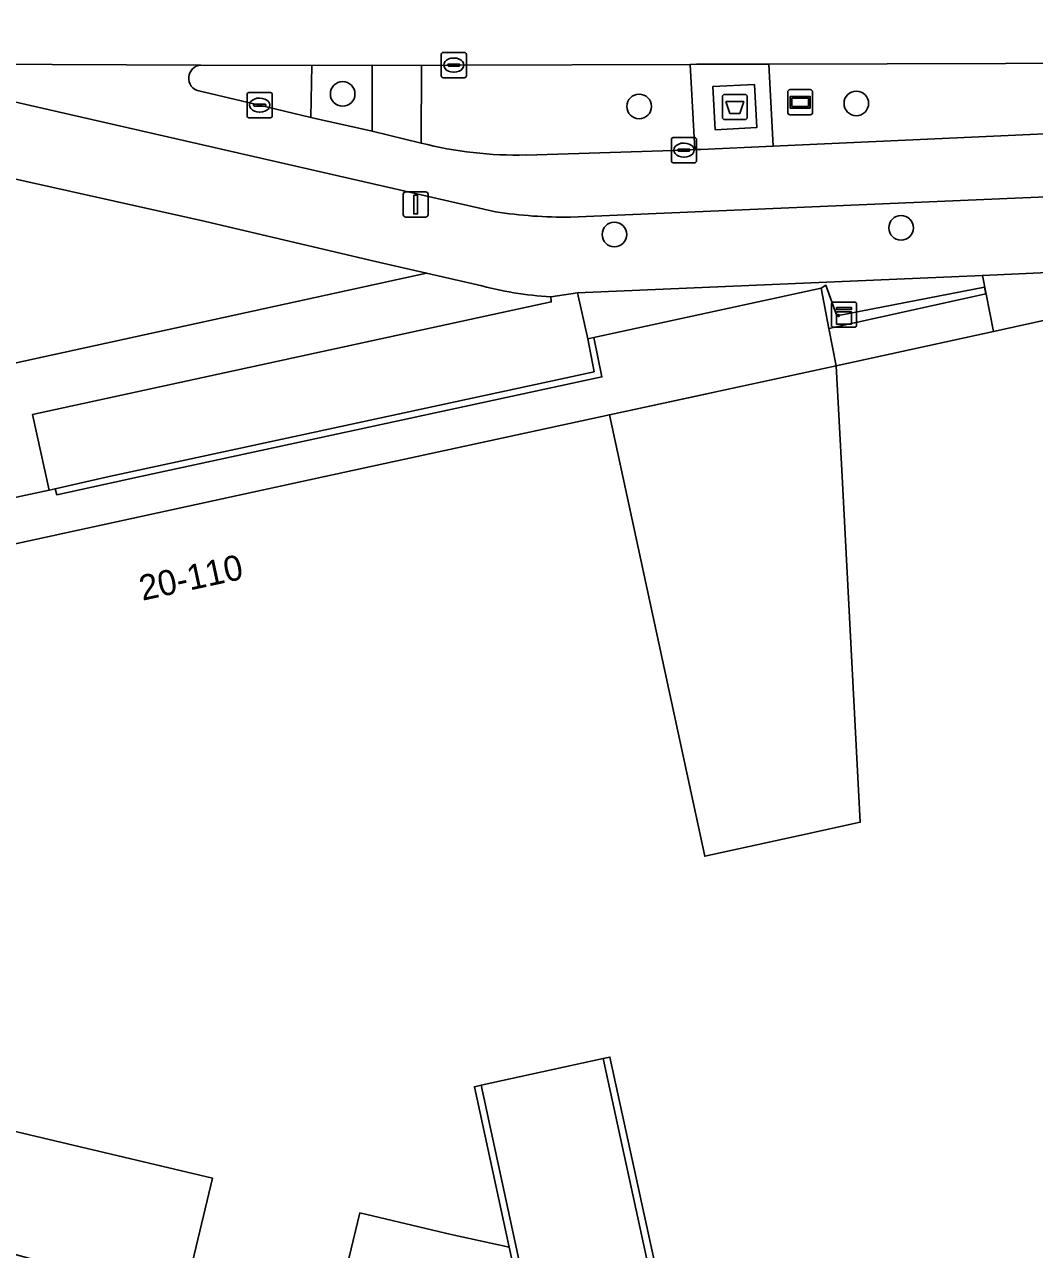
# Model space of a CAD drawing. Extents: x 160030 to 160839, y 385325 to 386450.
# Drawn here: x 160740.22 to 160780.35, y 385469.3 to 385517.96 of the extents above; entities that cross this region are included whole.
import ezdxf

# ---------------------------------------------------------------- set-up
doc = ezdxf.new("R2010")
doc.units = 0
for name, color, linetype in [('IMGEO_Afval_apart_plaats', 7, 'Continuous'), ('IMGEO_Berm_groen', 7, 'Continuous'), ('IMGEO_Boom', 7, 'Continuous'), ('IMGEO_Fietspad_gesloten', 7, 'Continuous'), ('IMGEO_Groenvoorziening', 7, 'Continuous'), ('IMGEO_Kast', 7, 'Continuous'), ('IMGEO_Kolk', 7, 'Continuous'), ('IMGEO_Lichtmast', 7, 'Continuous'), ('IMGEO_Muur', 7, 'Continuous'), ('IMGEO_Pand', 7, 'Continuous'), ('IMGEO_Pand_nummerreeks', 7, 'Continuous'), ('IMGEO_Pand_overbouw', 7, 'Continuous'), ('IMGEO_Parkeervlak_open', 7, 'Continuous'), ('IMGEO_Rijbaan_lokaal_open', 7, 'Continuous'), ('IMGEO_Straatnaambord', 7, 'Continuous'), ('IMGEO_Verkeerseiland_open', 7, 'Continuous'), ('IMGEO_Voetpad_gesloten', 7, 'Continuous'), ('IMGEO_Voetpad_open', 7, 'Continuous')]:
    doc.layers.add(name, color=color, linetype=linetype)

msp = doc.modelspace()

# ---------------------------------------------------------------- linework, layer by layer
at = {"layer": 'IMGEO_Afval_apart_plaats'}
for p, q in [((160767.947, 385514.279), (160767.947, 385515.079)), ((160767.947, 385515.079), (160767.947, 385514.279)), ((160768.047, 385515.179), (160768.837, 385515.179)), ((160768.837, 385515.179), (160768.047, 385515.179)), ((160768.937, 385515.079), (160768.937, 385514.279)), ((160768.937, 385514.279), (160768.937, 385515.079)), ((160768.837, 385514.179), (160768.047, 385514.179)), ((160768.047, 385514.179), (160768.837, 385514.179))]:
    msp.add_line(p, q, dxfattribs=at)
msp.add_lwpolyline([(160768.09, 385514.893), (160768.794, 385514.893), (160768.645, 385514.423), (160768.239, 385514.423), (160768.09, 385514.893)], dxfattribs=at)
for centre, start, end in [((160768.047, 385515.079), 90, 180), ((160768.047, 385515.079), 90, 180), ((160768.837, 385515.079), 0, 90), ((160768.837, 385515.079), 360, 90), ((160768.047, 385514.279), 180, 270), ((160768.047, 385514.279), 180, 270), ((160768.837, 385514.279), 270, 0), ((160768.837, 385514.279), 270, 0)]:
    msp.add_arc(centre, 0.1, start, end, dxfattribs=at)
at = {"layer": 'IMGEO_Berm_groen'}
for points in [[(160754.031, 385516.338), (160751.628, 385516.33), (160751.598, 385514.266), (160754.036, 385513.717)], [(160790.818, 385500), (160788.962, 385508.484), (160778.277, 385507.989), (160778.72, 385505.758), (160786.547, 385507.479), (160787.599, 385502.653), (160788.196, 385502.773), (160788.799, 385500), (160798.155, 385456.956), (160800.148, 385457.351)]]:
    msp.add_lwpolyline(points, close=True, dxfattribs=at)
for points in [[(160766.671, 385516.374), (160757.273, 385516.346), (160755.987, 385516.332), (160755.973, 385513.248)], [(160760.152, 385512.774), (160766.416, 385512.966), (160766.853, 385512.986), (160766.671, 385516.374)], [(160786.683, 385516.431), (160783.893, 385516.425), (160769.786, 385516.383), (160769.961, 385513.127), (160785.431, 385513.827), (160787.069, 385513.885)]]:
    msp.add_lwpolyline(points, dxfattribs=at)
msp.add_arc((160759.786, 385528.202), 15.432, 255.6971, 271.3608, dxfattribs=at)
at = {"layer": 'IMGEO_Boom'}
for centre in [(160752.859, 385515.201), (160764.639, 385514.702), (160773.268, 385514.823), (160775.046, 385509.88), (160763.656, 385509.617)]:
    msp.add_circle(centre, 0.489, dxfattribs=at)
at = {"layer": 'IMGEO_Fietspad_gesloten'}
for points in [[(160747.223, 385516.343), (160735.393, 385516.391), (160734.137, 385516.374), (160734.071, 385516.196), (160758.93, 385510.515)], [(160755.973, 385513.248), (160754.036, 385513.717), (160751.598, 385514.266), (160749.557, 385514.755), (160747.147, 385515.317)], [(160792.56, 385514.094), (160790.989, 385514.024), (160787.069, 385513.885), (160785.431, 385513.827), (160769.961, 385513.127), (160767.096, 385512.997), (160766.853, 385512.986), (160766.416, 385512.966), (160760.152, 385512.774)], [(160761.906, 385510.309), (160788.25, 385511.424), (160790.944, 385511.538)]]:
    msp.add_lwpolyline(points, dxfattribs=at)
for centre, radius, start, end in [((160747.259, 385515.824), 0.52, 94.0104, 257.5168), ((160759.786, 385528.202), 15.432, 255.6971, 271.3608), ((160761.693, 385528.836), 18.529, 261.423, 270.6576)]:
    msp.add_arc(centre, radius, start, end, dxfattribs=at)
at = {"layer": 'IMGEO_Groenvoorziening'}
for points in [[(160747.359, 385510.14), (160740.226, 385511.738), (160731.736, 385513.622), (160730.876, 385509.66), (160730.203, 385506.449), (160729.519, 385503.174), (160728.832, 385499.929), (160729.159, 385500), (160739.058, 385502.147), (160738.6, 385504.236), (160756.192, 385508.086), (160754.17, 385508.549)], [(160762.851, 385504.164), (160762.602, 385505.47), (160762.193, 385507.294), (160761.135, 385507.145), (160761.146, 385506.937), (160740.535, 385502.467), (160741.193, 385499.465), (160741.429, 385499.517), (160743.581, 385500)]]:
    msp.add_lwpolyline(points, close=True, dxfattribs=at)
at = {"layer": 'IMGEO_Kast'}
for p, q in [((160772.28, 385506.007), (160772.28, 385506.848)), ((160772.28, 385506.848), (160772.28, 385506.007)), ((160772.355, 385506.932), (160773.196, 385506.932)), ((160773.196, 385506.932), (160772.355, 385506.932)), ((160773.28, 385506.857), (160773.28, 385506.016)), ((160773.28, 385506.016), (160773.28, 385506.857)), ((160773.205, 385505.932), (160772.364, 385505.932)), ((160772.364, 385505.932), (160773.205, 385505.932))]:
    msp.add_line(p, q, dxfattribs=at)
for points in [[(160772.475, 385506.722), (160773.075, 385506.722), (160773.075, 385506.637), (160772.475, 385506.637), (160772.475, 385506.722)], [(160772.475, 385506.547), (160773.075, 385506.547), (160773.075, 385506.058), (160772.475, 385506.058), (160772.475, 385506.547)]]:
    msp.add_lwpolyline(points, dxfattribs=at)
msp.add_circle((160772.559, 385506.396), 0.0377, dxfattribs=at)
for centre, start, end in [((160772.358, 385506.854), 92.4484, 184.2845), ((160772.358, 385506.854), 92.4484, 184.2845), ((160773.202, 385506.854), 2.4484, 94.2845), ((160773.202, 385506.854), 2.4484, 94.2845), ((160772.358, 385506.01), 182.4484, 274.2845), ((160772.358, 385506.01), 182.4484, 274.2845), ((160773.202, 385506.01), 272.4484, 4.2845), ((160773.202, 385506.01), 272.4484, 4.2845)]:
    msp.add_arc(centre, 0.0779, start, end, dxfattribs=at)
at = {"layer": 'IMGEO_Kolk'}
for p, q in [((160756.776, 385515.919), (160756.776, 385516.771)), ((160756.851, 385516.845), (160757.703, 385516.845)), ((160757.264, 385516.625), (160757.289, 385516.625)), ((160757.777, 385516.771), (160757.777, 385515.919)), ((160757.035, 385516.339), (160757.035, 385516.351)), ((160757.473, 385516.302), (160757.075, 385516.302)), ((160757.078, 385516.388), (160757.476, 385516.388)), ((160757.287, 385516.065), (160757.262, 385516.065)), ((160757.519, 385516.351), (160757.519, 385516.339)), ((160757.703, 385515.845), (160756.851, 385515.845)), ((160749.06, 385514.329), (160749.06, 385515.181)), ((160749.135, 385515.255), (160749.987, 385515.255)), ((160750.061, 385515.181), (160750.061, 385514.329)), ((160749.319, 385514.749), (160749.319, 385514.761)), ((160749.757, 385514.712), (160749.359, 385514.712)), ((160749.362, 385514.798), (160749.76, 385514.798)), ((160749.548, 385515.035), (160749.573, 385515.035)), ((160749.803, 385514.761), (160749.803, 385514.749)), ((160749.987, 385514.255), (160749.135, 385514.255)), ((160749.571, 385514.475), (160749.546, 385514.475)), ((160765.919, 385512.541), (160765.919, 385513.393)), ((160765.994, 385513.467), (160766.846, 385513.467)), ((160766.407, 385513.247), (160766.432, 385513.247)), ((160766.92, 385513.393), (160766.92, 385512.541)), ((160766.178, 385512.961), (160766.178, 385512.973)), ((160766.616, 385512.924), (160766.218, 385512.924)), ((160766.221, 385513.01), (160766.619, 385513.01)), ((160766.43, 385512.687), (160766.405, 385512.687)), ((160766.662, 385512.973), (160766.662, 385512.961)), ((160766.846, 385512.467), (160765.994, 385512.467))]:
    msp.add_line(p, q, dxfattribs=at)
for points in [[(160756.776, 385515.919), (160756.776, 385516.771)], [(160756.851, 385516.845), (160757.703, 385516.845)], [(160757.777, 385516.771), (160757.777, 385515.919)], [(160757.703, 385515.845), (160756.851, 385515.845)], [(160749.06, 385514.329), (160749.06, 385515.181)], [(160749.135, 385515.255), (160749.987, 385515.255)], [(160750.061, 385515.181), (160750.061, 385514.329)], [(160749.987, 385514.255), (160749.135, 385514.255)], [(160765.919, 385512.541), (160765.919, 385513.393)], [(160765.994, 385513.467), (160766.846, 385513.467)], [(160766.92, 385513.393), (160766.92, 385512.541)], [(160766.846, 385512.467), (160765.994, 385512.467)]]:
    msp.add_lwpolyline(points, dxfattribs=at)
for centre, radius, start, end in [((160756.853, 385516.769), 0.0765, 91.552, 178.448), ((160756.853, 385516.769), 0.0765, 91.552, 178.448), ((160757.701, 385516.769), 0.0765, 1.552, 88.448), ((160757.701, 385516.769), 0.0765, 1.552, 88.448), ((160757.075, 385516.348), 0.0403, 85.8775, 175.7526), ((160757.072, 385516.338), 0.0366, 178.938, 274.7102), ((160757.476, 385516.345), 0.043, 264.8664, 352.4533), ((160757.48, 385516.35), 0.0386, 1.7309, 96.639), ((160756.853, 385515.921), 0.0765, 181.552, 268.448), ((160756.853, 385515.921), 0.0765, 181.552, 268.448), ((160757.701, 385515.921), 0.0765, 271.552, 358.448), ((160757.701, 385515.921), 0.0765, 271.552, 358.448), ((160749.137, 385515.179), 0.0765, 91.552, 178.448), ((160749.137, 385515.179), 0.0765, 91.552, 178.448), ((160749.985, 385515.179), 0.0765, 1.552, 88.448), ((160749.985, 385515.179), 0.0765, 1.552, 88.448), ((160749.359, 385514.758), 0.0403, 85.8775, 175.7526), ((160749.356, 385514.748), 0.0366, 178.938, 274.7102), ((160749.76, 385514.755), 0.043, 264.8664, 352.4533), ((160749.764, 385514.76), 0.0386, 1.7309, 96.639), ((160749.137, 385514.331), 0.0765, 181.552, 268.448), ((160749.137, 385514.331), 0.0765, 181.552, 268.448), ((160749.985, 385514.331), 0.0765, 271.552, 358.448), ((160749.985, 385514.331), 0.0765, 271.552, 358.448), ((160765.996, 385513.391), 0.0765, 91.552, 178.448), ((160765.996, 385513.391), 0.0765, 91.552, 178.448), ((160766.844, 385513.391), 0.0765, 1.552, 88.448), ((160766.844, 385513.391), 0.0765, 1.552, 88.448), ((160766.218, 385512.97), 0.0403, 85.8775, 175.7526), ((160766.215, 385512.96), 0.0366, 178.938, 274.7102), ((160766.619, 385512.967), 0.043, 264.8664, 352.4533), ((160766.623, 385512.972), 0.0386, 1.7309, 96.639), ((160765.996, 385512.543), 0.0765, 181.552, 268.448), ((160765.996, 385512.543), 0.0765, 181.552, 268.448), ((160766.844, 385512.543), 0.0765, 271.552, 358.448), ((160766.844, 385512.543), 0.0765, 271.552, 358.448)]:
    msp.add_arc(centre, radius, start, end, dxfattribs=at)
for centre, major_axis, ratio, start_param, end_param in [((160757.263, 385516.345), (-0.387, 0.002), 0.722429, 4.712389, 7.853982), ((160757.288, 385516.345), (-0.39, 0.002), 0.717154, 1.570796, 4.712389), ((160749.547, 385514.755), (-0.387, 0.002), 0.722429, 4.712389, 7.853982), ((160749.572, 385514.755), (-0.39, 0.002), 0.717154, 1.570796, 4.712389), ((160766.406, 385512.967), (-0.387, 0.002), 0.722429, 4.712389, 7.853982), ((160766.431, 385512.967), (-0.39, 0.002), 0.717154, 1.570796, 4.712389)]:
    msp.add_ellipse(centre, major_axis=major_axis, ratio=ratio, start_param=start_param, end_param=end_param, dxfattribs=at)
at = {"layer": 'IMGEO_Lichtmast'}
for p, q in [((160755.266, 385510.41), (160755.266, 385511.21)), ((160755.266, 385511.21), (160755.266, 385510.41)), ((160755.366, 385511.31), (160756.156, 385511.31)), ((160756.156, 385511.31), (160755.366, 385511.31)), ((160756.256, 385511.21), (160756.256, 385510.41)), ((160756.256, 385510.41), (160756.256, 385511.21)), ((160756.156, 385510.31), (160755.366, 385510.31)), ((160755.366, 385510.31), (160756.156, 385510.31))]:
    msp.add_line(p, q, dxfattribs=at)
msp.add_lwpolyline([(160755.686, 385511.185), (160755.836, 385511.185), (160755.836, 385510.435), (160755.686, 385510.435), (160755.686, 385511.185)], dxfattribs=at)
for centre, start, end in [((160755.366, 385511.21), 90, 180), ((160755.366, 385511.21), 90, 180), ((160756.156, 385511.21), 0, 90), ((160756.156, 385511.21), 360, 90), ((160755.366, 385510.41), 180, 270), ((160755.366, 385510.41), 180, 270), ((160756.156, 385510.41), 270, 0), ((160756.156, 385510.41), 270, 0)]:
    msp.add_arc(centre, 0.1, start, end, dxfattribs=at)
at = {"layer": 'IMGEO_Muur'}
for points in [[(160772.18, 385505.886), (160778.417, 385507.254), (160778.358, 385507.528), (160772.495, 385506.385), (160772.06, 385507.598), (160771.866, 385507.483)], [(160741.503, 385499.283), (160744.823, 385500), (160763.162, 385503.961), (160762.843, 385505.522), (160762.602, 385505.47), (160762.851, 385504.164), (160743.581, 385500), (160741.429, 385499.517)], [(160763.48, 385476.944), (160763.213, 385476.886), (160765.505, 385466.363), (160765.752, 385466.419), (160765.41, 385468.082)], [(160758.091, 385475.77), (160759.472, 385469.398), (160760.394, 385465.24), (160760.636, 385465.299), (160758.356, 385475.828)]]:
    msp.add_lwpolyline(points, close=True, dxfattribs=at)
at = {"layer": 'IMGEO_Pand'}
for points in [[(160786.547, 385507.479), (160778.72, 385505.758), (160772.471, 385504.402), (160772.703, 385500), (160773.426, 385486.276), (160771.074, 385485.761), (160767.245, 385484.923), (160763.991, 385500), (160763.461, 385502.457), (160752.154, 385500), (160730.892, 385495.38), (160732.05, 385489.931), (160730.572, 385489.553), (160730.343, 385488.569), (160729.832, 385486.37), (160727.594, 385476.894), (160747.685, 385472.141), (160746.745, 385468.204)], [(160752.583, 385466.809), (160753.541, 385470.756), (160757.172, 385469.897), (160759.472, 385469.398), (160758.091, 385475.77), (160758.356, 385475.828), (160763.213, 385476.886), (160763.48, 385476.944), (160765.41, 385468.082)]]:
    msp.add_lwpolyline(points, dxfattribs=at)
at = {"layer": 'IMGEO_Pand_overbouw'}
msp.add_lwpolyline([(160763.461, 385502.457), (160763.991, 385500), (160767.245, 385484.923), (160771.074, 385485.761), (160773.426, 385486.276), (160772.703, 385500), (160772.471, 385504.402), (160767.572, 385503.343), (160767.391, 385503.304)], close=True, dxfattribs=at)
at = {"layer": 'IMGEO_Parkeervlak_open'}
msp.add_lwpolyline([(160727.594, 385476.894), (160727.549, 385476.712), (160729.008, 385476.347), (160732.571, 385475.455), (160732.006, 385472.444), (160737.602, 385471.256), (160737.279, 385469.81), (160739.898, 385469.096), (160745.01, 385467.702), (160750.511, 385466.203), (160751.068, 385466.051), (160747.051, 385457.999), (160745.034, 385454.607), (160742.478, 385450.309), (160743.559, 385449.67), (160743.653, 385449.85), (160752.583, 385466.809), (160746.745, 385468.204), (160747.685, 385472.141)], close=True, dxfattribs=at)
for points in [[(160765.505, 385466.363), (160763.213, 385476.886), (160758.356, 385475.828), (160760.636, 385465.299)], [(160760.394, 385465.24), (160759.472, 385469.398), (160757.172, 385469.897), (160753.541, 385470.756), (160752.583, 385466.809)]]:
    msp.add_lwpolyline(points, dxfattribs=at)
at = {"layer": 'IMGEO_Rijbaan_lokaal_open'}
msp.add_lwpolyline([(160787.834, 385521.922), (160732.649, 385521.8), (160732.628, 385516.463), (160733.453, 385516.33), (160734.071, 385516.196), (160734.137, 385516.374), (160735.393, 385516.391), (160747.223, 385516.343), (160751.628, 385516.33), (160754.031, 385516.338), (160755.987, 385516.332), (160757.273, 385516.346), (160766.671, 385516.374), (160766.915, 385516.375), (160769.786, 385516.383), (160783.893, 385516.425), (160786.683, 385516.431), (160788.126, 385516.437)], close=True, dxfattribs=at)
at = {"layer": 'IMGEO_Straatnaambord'}
for p, q in [((160770.543, 385514.47), (160770.543, 385515.27)), ((160770.543, 385515.27), (160770.543, 385514.47)), ((160770.643, 385515.37), (160771.433, 385515.37)), ((160771.433, 385515.37), (160770.643, 385515.37)), ((160771.533, 385515.27), (160771.533, 385514.47)), ((160771.533, 385514.47), (160771.533, 385515.27)), ((160771.433, 385514.37), (160770.643, 385514.37)), ((160770.643, 385514.37), (160771.433, 385514.37))]:
    msp.add_line(p, q, dxfattribs=at)
for points in [[(160770.644, 385515.102), (160771.432, 385515.102), (160771.432, 385514.638), (160770.644, 385514.638), (160770.644, 385515.102)], [(160770.709, 385515.037), (160770.709, 385514.703), (160771.367, 385514.703), (160771.367, 385515.037), (160770.709, 385515.037)]]:
    msp.add_lwpolyline(points, dxfattribs=at)
for centre, start, end in [((160770.643, 385515.27), 90, 180), ((160770.643, 385515.27), 90, 180), ((160771.433, 385515.27), 0, 90), ((160771.433, 385515.27), 360, 90), ((160770.643, 385514.47), 180, 270), ((160770.643, 385514.47), 180, 270), ((160771.433, 385514.47), 270, 0), ((160771.433, 385514.47), 270, 0)]:
    msp.add_arc(centre, 0.1, start, end, dxfattribs=at)
at = {"layer": 'IMGEO_Verkeerseiland_open'}
msp.add_lwpolyline([(160747.147, 385515.317), (160749.557, 385514.755), (160751.598, 385514.266), (160751.628, 385516.33), (160747.223, 385516.343)], dxfattribs=at)
msp.add_arc((160747.259, 385515.824), 0.52, 94.0104, 257.5168, dxfattribs=at)
at = {"layer": 'IMGEO_Voetpad_gesloten'}
msp.add_lwpolyline([(160769.229, 385515.58), (160767.563, 385515.49), (160767.655, 385513.779), (160769.321, 385513.869)], close=True, dxfattribs=at)
at = {"layer": 'IMGEO_Voetpad_open'}
for points in [[(160734.071, 385516.196), (160733.453, 385516.33), (160732.628, 385516.463), (160731.736, 385513.622), (160740.226, 385511.738), (160747.359, 385510.14), (160754.17, 385508.549), (160756.192, 385508.086), (160758.214, 385507.623)], [(160758.93, 385510.515), (160734.071, 385516.196)], [(160761.135, 385507.145), (160762.193, 385507.294), (160778.277, 385507.989), (160788.962, 385508.484), (160788.25, 385511.424), (160761.906, 385510.309)], [(160758.214, 385507.623), (160756.192, 385508.086), (160738.6, 385504.236), (160739.058, 385502.147), (160739.717, 385499.142), (160741.193, 385499.465), (160740.535, 385502.467), (160761.146, 385506.937)], [(160761.146, 385506.937), (160761.135, 385507.145)]]:
    msp.add_lwpolyline(points, dxfattribs=at)
for points in [[(160755.987, 385516.332), (160754.031, 385516.338), (160754.036, 385513.717), (160755.973, 385513.248)], [(160769.786, 385516.383), (160766.915, 385516.375), (160766.671, 385516.374), (160766.853, 385512.986), (160767.096, 385512.997), (160769.961, 385513.127)], [(160769.229, 385515.58), (160769.321, 385513.869), (160767.655, 385513.779), (160767.563, 385515.49)], [(160772.471, 385504.402), (160778.72, 385505.758), (160778.277, 385507.989), (160762.193, 385507.294), (160762.602, 385505.47), (160762.843, 385505.522), (160771.866, 385507.483), (160772.06, 385507.598), (160772.495, 385506.385), (160778.358, 385507.528), (160778.417, 385507.254), (160772.18, 385505.886)], [(160763.461, 385502.457), (160767.572, 385503.343), (160772.471, 385504.402), (160772.18, 385505.886), (160771.866, 385507.483), (160762.843, 385505.522), (160763.162, 385503.961), (160744.823, 385500), (160741.503, 385499.283), (160741.429, 385499.517), (160741.193, 385499.465), (160739.717, 385499.142), (160728.206, 385496.618), (160727.793, 385494.703), (160730.892, 385495.38), (160752.154, 385500)], [(160772.703, 385500), (160772.471, 385504.402), (160767.572, 385503.343), (160763.461, 385502.457), (160763.991, 385500), (160767.245, 385484.923), (160771.074, 385485.761), (160773.426, 385486.276)]]:
    msp.add_lwpolyline(points, close=True, dxfattribs=at)
for centre, radius, start, end in [((160761.693, 385528.836), 18.529, 261.423, 270.6576), ((160761.822, 385520.504), 13.377, 254.3545, 267.0582), ((160761.822, 385520.504), 13.377, 254.3545, 267.0582)]:
    msp.add_arc(centre, radius, start, end, dxfattribs=at)

# ---------------------------------------------------------------- texts
at = {"layer": 'IMGEO_Pand_nummerreeks'}
msp.add_text('20-110', height=1, rotation=12.2594, dxfattribs=at).set_placement((160744.899, 385495.067))

doc.saveas('drawing.dxf')
